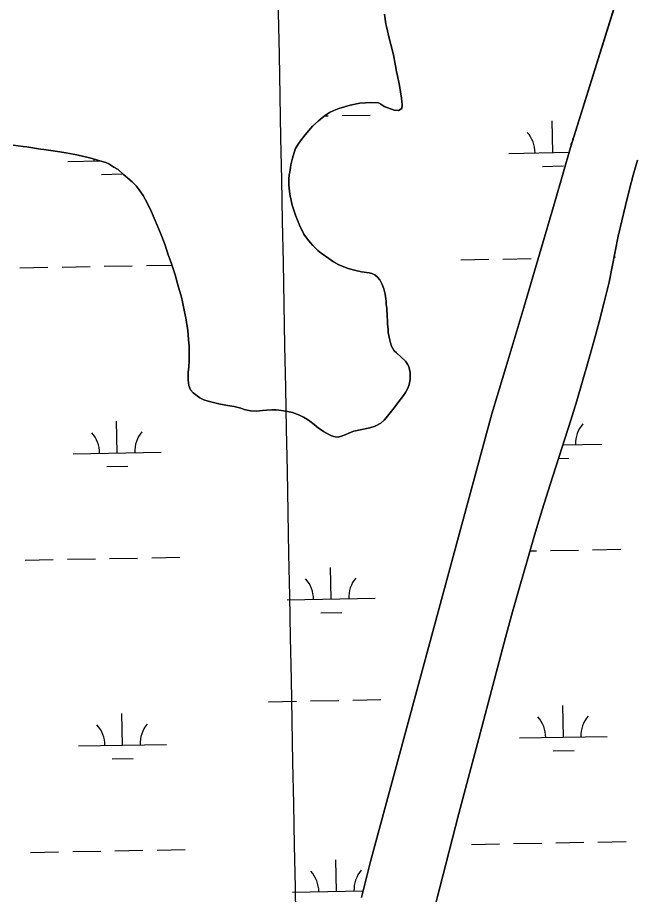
# Model space of a CAD drawing. Extents: x 3957609 to 3995875, y 234277 to 260273.
# Drawn here: x 3982514 to 3983220, y 256900 to 257898 of the extents above; entities that cross this region are included whole.
import ezdxf

# ---------------------------------------------------------------- set-up
doc = ezdxf.new("R2010")
doc.units = 0
for name, color, linetype in [('V-GRID-MAJR', 7, 'Continuous'), ('V-TOPO-SHOR', 7, 'Continuous'), ('V-WETL-SWMP', 7, 'Continuous')]:
    doc.layers.add(name, color=color, linetype=linetype)

msp = doc.modelspace()

# ---------------------------------------------------------------- linework, layer by layer
at = {"layer": 'V-GRID-MAJR'}
msp.add_spline([(3983152.998, 240103.582), (3983094.879, 243130.385), (3982978.522, 249190.173), (3982862.165, 255249.95), (3982803.928, 258282.928)], degree=3, dxfattribs=at)
at = {"layer": 'V-TOPO-SHOR'}
for points in [[(3982905.45, 256897.152), (3982915.942, 256937.848), (3983053.885, 257447.351), (3983072.297, 257507.871), (3983090.462, 257568.466), (3983108.384, 257629.131), (3983126.063, 257689.869), (3983143.495, 257750.678), (3983219.572, 257994.147)], [(3982931.63, 257902.2), (3982933.156, 257891.425), (3982934.122, 257888.29), (3982937.206, 257874.965), (3982939.14, 257867.91), (3982942.032, 257856.152)], [(3982942.032, 257856.152), (3982943.951, 257845.181), (3982944.721, 257841.655), (3982945.484, 257836.758), (3982946.257, 257833.819), (3982948.755, 257821.082), (3982951.248, 257806.587), (3982951.807, 257798.948), (3982951.596, 257794.837), (3982947.868, 257792.697), (3982942.779, 257793.109), (3982931.243, 257797.262), (3982927.728, 257799.82), (3982924.798, 257801.397), (3982915.598, 257801.626), (3982910.113, 257801.45), (3982903.652, 257800.887), (3982892.875, 257798.579), (3982886.211, 257796.84), (3982879.744, 257794.907), (3982874.056, 257792.578), (3982869.35, 257790.246), (3982865.817, 257788.105), (3982863.265, 257786.352), (3982858.946, 257782.844), (3982856.198, 257780.505), (3982849.91, 257774.654), (3982841.454, 257764.895), (3982836.34, 257758.26), (3982833.586, 257754.158), (3982830.631, 257749.273), (3982829.047, 257744.973), (3982827.065, 257738.323), (3982825.275, 257730.89), (3982824.872, 257727.562), (3982823.874, 257722.475), (3982823.473, 257719.346), (3982823.063, 257714.648), (3982823.037, 257707.601), (3982824.173, 257697.219), (3982826.868, 257684.876), (3982830.547, 257673.506), (3982835.007, 257662.135), (3982840.062, 257651.936), (3982844.346, 257646.046), (3982847.66, 257641.921), (3982850.39, 257638.974), (3982856.046, 257633.471), (3982859.755, 257630.131), (3982868.347, 257624.03), (3982873.817, 257620.485), (3982879.873, 257617.134), (3982890.625, 257612.983), (3982899.036, 257610.603), (3982905.686, 257609.012), (3982914.492, 257607.806), (3982917.427, 257607.011), (3982920.749, 257605.629), (3982923.675, 257603.073), (3982926.405, 257599.929), (3982929.324, 257594.633), (3982930.87, 257589.538), (3982932.414, 257583.461), (3982933.561, 257575.625), (3982933.743, 257572.297), (3982934.507, 257567.204), (3982934.671, 257558.394), (3982935.044, 257553.106), (3982935.029, 257549.386), (3982935.791, 257543.705), (3982935.974, 257539.79), (3982937.704, 257531.167), (3982938.476, 257528.229), (3982939.832, 257524.309), (3982942.947, 257519.205), (3982945.286, 257516.653), (3982955.628, 257507.216), (3982957.965, 257504.077), (3982959.325, 257501.134), (3982960.867, 257494.471), (3982960.836, 257486.445), (3982959.839, 257480.77), (3982958.649, 257477.252), (3982955.694, 257471.78), (3982953.33, 257468.46), (3982946.84, 257460.065), (3982942.904, 257454.402), (3982933.854, 257442.69), (3982931.3, 257440.152), (3982927.567, 257436.839), (3982921.095, 257433.533), (3982915.016, 257431.401), (3982896.795, 257427.553), (3982891.894, 257425.81), (3982887.188, 257423.674), (3982882.873, 257421.927), (3982878.955, 257420.963), (3982875.627, 257421.171), (3982871.521, 257422.558), (3982868.588, 257423.742), (3982862.336, 257427.289)], [(3982862.336, 257427.289), (3982859.602, 257429.06), (3982856.868, 257431.028), (3982851.793, 257435.159), (3982846.718, 257438.899), (3982843.984, 257440.865), (3982839.49, 257443.624), (3982834.997, 257445.989), (3982826.979, 257448.76), (3982819.348, 257450.353), (3982811.523, 257451.752), (3982808.391, 257451.961), (3982803.497, 257451.979), (3982797.623, 257451.609), (3982793.117, 257451.037), (3982786.066, 257450.476), (3982779.216, 257450.697), (3982772.172, 257452.291), (3982768.263, 257453.673), (3982760.831, 257455.854), (3982753.003, 257457.059), (3982743.416, 257458.857), (3982731.092, 257461.644), (3982726.203, 257463.227), (3982721.71, 257465.789), (3982717.024, 257469.134), (3982714.095, 257471.495), (3982711.171, 257474.833), (3982709.035, 257479.539), (3982708.275, 257485.808), (3982708.502, 257494.617), (3982709.112, 257500.88), (3982709.53, 257507.73), (3982709.594, 257524.763), (3982708.836, 257531.618), (3982707.896, 257542.585), (3982706.362, 257551.207), (3982706.178, 257554.341), (3982702.715, 257571.189), (3982701.75, 257574.718), (3982700.595, 257580.008), (3982696.73, 257594.313), (3982693.443, 257605.485), (3982688.217, 257621.363), (3982685.696, 257628.224), (3982682.017, 257639.204), (3982678.333, 257649.202), (3982676.781, 257652.927), (3982666.69, 257677.241), (3982662.027, 257686.852), (3982659.5, 257691.755), (3982656.97, 257696.072), (3982652.686, 257702.354), (3982649.178, 257706.869), (3982644.496, 257711.389), (3982634.543, 257719.649), (3982628.69, 257725.349), (3982623.805, 257728.304), (3982618.142, 257732.043), (3982614.624, 257733.428), (3982605.039, 257736.006), (3982599.172, 257737.987), (3982596.042, 257738.587), (3982581.764, 257742.163), (3982569.242, 257744.559), (3982562.197, 257745.759), (3982549.282, 257747.373), (3982544.001, 257748.37), (3982540.087, 257748.778), (3982524.629, 257751.182), (3982520.518, 257751.59), (3982509.168, 257753.197)], [(3983219.886, 257736.037), (3983215.026, 257718.887), (3983210.399, 257701.674), (3983206.006, 257684.399), (3983201.847, 257667.067), (3983197.923, 257649.677), (3983194.235, 257632.238), (3983190.784, 257614.752), (3983187.568, 257597.22), (3983181.92, 257574.614)], [(3983181.92, 257574.614), (3983176.067, 257552.059), (3983170.013, 257529.558), (3983163.754, 257507.114), (3983157.297, 257484.725), (3983150.639, 257462.396), (3983143.78, 257440.126), (3983120.308, 257366.971), (3983111.352, 257338.1), (3983102.597, 257309.168), (3983094.042, 257280.177), (3983085.691, 257251.126), (3983077.54, 257222.018), (3983069.591, 257192.852), (3983039.105, 257078.113), (3983016.573, 256992.537), (3982994.251, 256906.906), (3982972.141, 256821.22)]]:
    msp.add_lwpolyline(points, dxfattribs=at)
at = {"layer": 'V-WETL-SWMP'}
for p, q in [((3983219.572, 257994.146), (3983143.496, 257750.678)), ((3982933.156, 257891.426), (3982931.629, 257902.2)), ((3982934.123, 257888.29), (3982933.156, 257891.426)), ((3982937.207, 257874.966), (3982934.123, 257888.29)), ((3982939.139, 257867.91), (3982937.207, 257874.966)), ((3982942.032, 257856.153), (3982939.139, 257867.91)), ((3982943.95, 257845.182), (3982942.032, 257856.153)), ((3982944.72, 257841.655), (3982943.95, 257845.182)), ((3982945.485, 257836.758), (3982944.72, 257841.655)), ((3982946.257, 257833.818), (3982945.485, 257836.758)), ((3982948.756, 257821.083), (3982946.257, 257833.818)), ((3982951.247, 257806.586), (3982948.756, 257821.083)), ((3982886.212, 257796.84), (3982892.875, 257798.578)), ((3982892.875, 257798.578), (3982903.651, 257800.887)), ((3982903.651, 257800.887), (3982910.114, 257801.451)), ((3982910.114, 257801.451), (3982915.597, 257801.627)), ((3982915.597, 257801.627), (3982924.798, 257801.397)), ((3982924.798, 257801.397), (3982927.729, 257799.82)), ((3982927.729, 257799.82), (3982931.243, 257797.262)), ((3982951.807, 257798.948), (3982951.247, 257806.586)), ((3982951.596, 257794.837), (3982951.807, 257798.948)), ((3982863.266, 257786.352), (3982865.818, 257788.105)), ((3982865.818, 257788.105), (3982869.35, 257790.246)), ((3982869.35, 257790.246), (3982874.057, 257792.578)), ((3982874.057, 257792.578), (3982879.744, 257794.906)), ((3982879.744, 257794.906), (3982886.212, 257796.84)), ((3982931.243, 257797.262), (3982942.779, 257793.108)), ((3982942.779, 257793.108), (3982947.868, 257792.698)), ((3982947.868, 257792.698), (3982951.596, 257794.837)), ((3982849.91, 257774.654), (3982856.197, 257780.505)), ((3982856.197, 257780.505), (3982858.946, 257782.844)), ((3982858.946, 257782.844), (3982863.266, 257786.352)), ((3982863.368, 257786.422), (3982867.615, 257786.499)), ((3982883.612, 257786.79), (3982915.607, 257787.372)), ((3983123.261, 257744.71), (3983122.606, 257780.704)), ((3982841.455, 257764.896), (3982849.91, 257774.654)), ((3982833.585, 257754.157), (3982836.341, 257758.259)), ((3982836.341, 257758.259), (3982841.455, 257764.896)), ((3982509.168, 257753.198), (3982520.518, 257751.589)), ((3982520.518, 257751.589), (3982524.628, 257751.183)), ((3982524.628, 257751.183), (3982540.086, 257748.777)), ((3982540.086, 257748.777), (3982544, 257748.371)), ((3982544, 257748.371), (3982549.282, 257747.372)), ((3982829.048, 257744.972), (3982830.63, 257749.274)), ((3982830.63, 257749.274), (3982833.585, 257754.157)), ((3983143.496, 257750.678), (3983126.063, 257689.869)), ((3982549.282, 257747.372), (3982562.198, 257745.758)), ((3982562.198, 257745.758), (3982569.242, 257744.558)), ((3982569.242, 257744.558), (3982581.763, 257742.162)), ((3982581.763, 257742.162), (3982596.042, 257738.586)), ((3982596.042, 257738.586), (3982599.172, 257737.987)), ((3982599.172, 257737.987), (3982605.039, 257736.007)), ((3982825.276, 257730.89), (3982827.065, 257738.323)), ((3982827.065, 257738.323), (3982829.048, 257744.972)), ((3983073.269, 257743.801), (3983141.882, 257745.049)), ((3982571.444, 257734.676), (3982607.544, 257735.333)), ((3982605.039, 257736.007), (3982614.623, 257733.427)), ((3982614.623, 257733.427), (3982618.142, 257732.043)), ((3982618.142, 257732.043), (3982623.806, 257728.303)), ((3982623.806, 257728.303), (3982628.689, 257725.348)), ((3982824.872, 257727.563), (3982825.276, 257730.89)), ((3983111.543, 257729.063), (3983135.539, 257729.5)), ((3983215.026, 257718.888), (3983219.885, 257736.038)), ((3982609.718, 257719.939), (3982633.714, 257720.375)), ((3982628.689, 257725.348), (3982634.542, 257719.649)), ((3982634.542, 257719.649), (3982644.496, 257711.389)), ((3982823.063, 257714.648), (3982823.472, 257719.345)), ((3982823.472, 257719.345), (3982823.875, 257722.476)), ((3982823.875, 257722.476), (3982824.872, 257727.563)), ((3983210.399, 257701.674), (3983215.026, 257718.888)), ((3982644.496, 257711.389), (3982649.178, 257706.869)), ((3982823.037, 257707.6), (3982823.063, 257714.648)), ((3982649.178, 257706.869), (3982652.686, 257702.353)), ((3982652.686, 257702.353), (3982656.97, 257696.072)), ((3982824.173, 257697.219), (3982823.037, 257707.6)), ((3983206.006, 257684.399), (3983210.399, 257701.674)), ((3982656.97, 257696.072), (3982659.499, 257691.756)), ((3982659.499, 257691.756), (3982662.027, 257686.852)), ((3982826.869, 257684.875), (3982824.173, 257697.219)), ((3983126.063, 257689.869), (3983108.385, 257629.131)), ((3982662.027, 257686.852), (3982666.69, 257677.241)), ((3982830.547, 257673.506), (3982826.869, 257684.875)), ((3983201.847, 257667.066), (3983206.006, 257684.399)), ((3982666.69, 257677.241), (3982676.781, 257652.927)), ((3982835.008, 257662.134), (3982830.547, 257673.506)), ((3982840.061, 257651.935), (3982835.008, 257662.134)), ((3983197.923, 257649.678), (3983201.847, 257667.066)), ((3982676.781, 257652.927), (3982678.334, 257649.201)), ((3982678.334, 257649.201), (3982682.017, 257639.203)), ((3982844.346, 257646.045), (3982840.061, 257651.935)), ((3983194.235, 257632.239), (3983197.923, 257649.678)), ((3982682.017, 257639.203), (3982685.696, 257628.225)), ((3982847.659, 257641.922), (3982844.346, 257646.045)), ((3982850.39, 257638.975), (3982847.659, 257641.922)), ((3982856.047, 257633.472), (3982850.39, 257638.975)), ((3982685.696, 257628.225), (3982688.216, 257621.364)), ((3982859.755, 257630.13), (3982856.047, 257633.472)), ((3982868.347, 257624.029), (3982859.755, 257630.13)), ((3983108.385, 257629.131), (3983090.462, 257568.465)), ((3983190.783, 257614.752), (3983194.235, 257632.239)), ((3982688.216, 257621.364), (3982693.444, 257605.486)), ((3982873.816, 257620.485), (3982868.347, 257624.029)), ((3982879.873, 257617.134), (3982873.816, 257620.485)), ((3983018.617, 257622.716), (3983050.612, 257623.298)), ((3983066.609, 257623.589), (3983098.604, 257624.171)), ((3983192.981, 257625.887), (3983194.588, 257625.916)), ((3982516.792, 257613.592), (3982548.787, 257614.173)), ((3982564.784, 257614.464), (3982596.779, 257615.046)), ((3982612.776, 257615.337), (3982644.771, 257615.919)), ((3982660.768, 257616.21), (3982689.74, 257616.736)), ((3982890.625, 257612.983), (3982879.873, 257617.134)), ((3982899.035, 257610.603), (3982890.625, 257612.983)), ((3982905.686, 257609.012), (3982899.035, 257610.603)), ((3982914.492, 257607.805), (3982905.686, 257609.012)), ((3983187.569, 257597.219), (3983190.783, 257614.752)), ((3982693.444, 257605.486), (3982696.731, 257594.314)), ((3982917.426, 257607.011), (3982914.492, 257607.805)), ((3982920.749, 257605.628), (3982917.426, 257607.011)), ((3982923.676, 257603.073), (3982920.749, 257605.628)), ((3982926.406, 257599.93), (3982923.676, 257603.073)), ((3982929.323, 257594.633), (3982926.406, 257599.93)), ((3982696.731, 257594.314), (3982700.594, 257580.008)), ((3982930.87, 257589.537), (3982929.323, 257594.633)), ((3982932.414, 257583.462), (3982930.87, 257589.537)), ((3983181.919, 257574.613), (3983187.569, 257597.219)), ((3982700.594, 257580.008), (3982701.749, 257574.718)), ((3982933.56, 257575.626), (3982932.414, 257583.462)), ((3982701.749, 257574.718), (3982702.715, 257571.19)), ((3982702.715, 257571.19), (3982706.177, 257554.34)), ((3982933.744, 257572.298), (3982933.56, 257575.626)), ((3982934.508, 257567.204), (3982933.744, 257572.298)), ((3983090.462, 257568.465), (3983072.296, 257507.871)), ((3983176.067, 257552.059), (3983181.919, 257574.613)), ((3982934.671, 257558.393), (3982934.508, 257567.204)), ((3982935.044, 257553.106), (3982934.671, 257558.393)), ((3982706.177, 257554.34), (3982706.362, 257551.207)), ((3982706.362, 257551.207), (3982707.896, 257542.586)), ((3982935.03, 257549.386), (3982935.044, 257553.106)), ((3982935.792, 257543.706), (3982935.03, 257549.386)), ((3983170.012, 257529.558), (3983176.067, 257552.059)), ((3982707.896, 257542.586), (3982708.835, 257531.619)), ((3982935.973, 257539.789), (3982935.792, 257543.706)), ((3982937.704, 257531.168), (3982935.973, 257539.789)), ((3982708.835, 257531.619), (3982709.593, 257524.764)), ((3982938.476, 257528.229), (3982937.704, 257531.168)), ((3983163.755, 257507.113), (3983170.012, 257529.558)), ((3982709.593, 257524.764), (3982709.53, 257507.731)), ((3982939.832, 257524.308), (3982938.476, 257528.229)), ((3982942.946, 257519.206), (3982939.832, 257524.308)), ((3982945.286, 257516.653), (3982942.946, 257519.206)), ((3982955.628, 257507.217), (3982945.286, 257516.653)), ((3982709.113, 257500.88), (3982708.503, 257494.617)), ((3982709.53, 257507.731), (3982709.113, 257500.88)), ((3982957.966, 257504.076), (3982955.628, 257507.217)), ((3982959.325, 257501.134), (3982957.966, 257504.076)), ((3982960.867, 257494.472), (3982959.325, 257501.134)), ((3983072.296, 257507.871), (3983053.886, 257447.351)), ((3983157.297, 257484.725), (3983163.755, 257507.113)), ((3982708.503, 257494.617), (3982708.275, 257485.808)), ((3982960.837, 257486.445), (3982960.867, 257494.472)), ((3982708.275, 257485.808), (3982709.035, 257479.54)), ((3982709.035, 257479.54), (3982711.171, 257474.833)), ((3982958.65, 257477.251), (3982959.838, 257480.771)), ((3982959.838, 257480.771), (3982960.837, 257486.445)), ((3983150.639, 257462.395), (3983157.297, 257484.725)), ((3982711.171, 257474.833), (3982714.095, 257471.494)), ((3982714.095, 257471.494), (3982717.023, 257469.134)), ((3982717.023, 257469.134), (3982721.71, 257465.789)), ((3982953.331, 257468.46), (3982955.693, 257471.78)), ((3982955.693, 257471.78), (3982958.65, 257477.251)), ((3982721.71, 257465.789), (3982726.204, 257463.227)), ((3982726.204, 257463.227), (3982731.092, 257461.643)), ((3982731.092, 257461.643), (3982743.416, 257458.856)), ((3982743.416, 257458.856), (3982753.003, 257457.059)), ((3982942.903, 257454.402), (3982946.84, 257460.065)), ((3982946.84, 257460.065), (3982953.331, 257468.46)), ((3983143.78, 257440.126), (3983150.639, 257462.395)), ((3982753.003, 257457.059), (3982760.83, 257455.855)), ((3982760.83, 257455.855), (3982768.262, 257453.674)), ((3982768.262, 257453.674), (3982772.172, 257452.29)), ((3982772.172, 257452.29), (3982779.215, 257450.697)), ((3982779.215, 257450.697), (3982786.066, 257450.476)), ((3982786.066, 257450.476), (3982793.117, 257451.038)), ((3982793.117, 257451.038), (3982797.622, 257451.609)), ((3982797.622, 257451.609), (3982803.497, 257451.979)), ((3982803.497, 257451.979), (3982808.391, 257451.961)), ((3982808.391, 257451.961), (3982811.523, 257451.753)), ((3982811.523, 257451.753), (3982819.349, 257450.354)), ((3982819.349, 257450.354), (3982826.979, 257448.76)), ((3982826.979, 257448.76), (3982834.996, 257445.989)), ((3982933.854, 257442.689), (3982942.903, 257454.402)), ((3982627.484, 257402.965), (3982626.829, 257438.959)), ((3982834.996, 257445.989), (3982839.49, 257443.623)), ((3982839.49, 257443.623), (3982843.983, 257440.866)), ((3982843.983, 257440.866), (3982846.717, 257438.898)), ((3982846.717, 257438.898), (3982851.793, 257435.159)), ((3983053.886, 257447.351), (3982915.943, 256937.848)), ((3982927.567, 257436.838), (3982931.3, 257440.153)), ((3982931.3, 257440.153), (3982933.854, 257442.689)), ((3983120.307, 257366.971), (3983143.78, 257440.126)), ((3982851.793, 257435.159), (3982856.868, 257431.029)), ((3982856.868, 257431.029), (3982859.602, 257429.061)), ((3982859.602, 257429.061), (3982862.336, 257427.289)), ((3982896.795, 257427.554), (3982915.017, 257431.402)), ((3982915.017, 257431.402), (3982921.094, 257433.534)), ((3982921.094, 257433.534), (3982927.567, 257436.838)), ((3982862.336, 257427.289), (3982868.588, 257423.742)), ((3982868.588, 257423.742), (3982871.521, 257422.557)), ((3982871.521, 257422.557), (3982875.627, 257421.171)), ((3982875.627, 257421.171), (3982878.955, 257420.963)), ((3982878.955, 257420.963), (3982882.874, 257421.927)), ((3982882.874, 257421.927), (3982887.188, 257423.674)), ((3982887.188, 257423.674), (3982891.894, 257425.81)), ((3982891.894, 257425.81), (3982896.795, 257427.554)), ((3983134.816, 257412.19), (3983179.3, 257412.999)), ((3982577.492, 257402.056), (3982677.475, 257403.874)), ((3983129.835, 257396.666), (3983141.587, 257396.88)), ((3982615.766, 257387.319), (3982639.762, 257387.755)), ((3983111.351, 257338.1), (3983120.307, 257366.971)), ((3983102.596, 257309.168), (3983111.351, 257338.1)), ((3983094.042, 257280.176), (3983102.596, 257309.168)), ((3983097.359, 257291.418), (3983104.652, 257291.551)), ((3983120.649, 257291.842), (3983152.644, 257292.423)), ((3983168.641, 257292.714), (3983200.636, 257293.296)), ((3982522.84, 257280.972), (3982554.835, 257281.553)), ((3982570.832, 257281.844), (3982602.827, 257282.426)), ((3982618.824, 257282.717), (3982650.819, 257283.299)), ((3982666.816, 257283.59), (3982698.811, 257284.171)), ((3983085.69, 257251.125), (3983094.042, 257280.176)), ((3982871.021, 257236.552), (3982870.367, 257272.546)), ((3983077.54, 257222.017), (3983085.69, 257251.125)), ((3982821.03, 257235.643), (3982921.013, 257237.461)), ((3982859.304, 257220.906), (3982883.3, 257221.342)), ((3983069.592, 257192.853), (3983077.54, 257222.017)), ((3983039.105, 257078.114), (3983069.592, 257192.853)), ((3982799.724, 257119.805), (3982831.719, 257120.387)), ((3982847.716, 257120.677), (3982879.711, 257121.259)), ((3982895.708, 257121.55), (3982927.703, 257122.132)), ((3983135.357, 257079.47), (3983134.702, 257115.464)), ((3982633.532, 257070.345), (3982632.877, 257106.339)), ((3983085.365, 257078.561), (3983185.348, 257080.379)), ((3982583.54, 257069.436), (3982683.523, 257071.254)), ((3983016.572, 256992.537), (3983039.105, 257078.114)), ((3983123.639, 257063.823), (3983147.635, 257064.26)), ((3982621.814, 257054.699), (3982645.81, 257055.135)), ((3982994.251, 256906.906), (3983016.572, 256992.537)), ((3983126.697, 256959.222), (3983158.692, 256959.803)), ((3983174.689, 256960.094), (3983206.684, 256960.676)), ((3982576.88, 256949.224), (3982608.875, 256949.806)), ((3982624.872, 256950.097), (3982656.867, 256950.679)), ((3982672.864, 256950.97), (3982704.859, 256951.551)), ((3983030.713, 256957.476), (3983062.708, 256958.058)), ((3983078.705, 256958.349), (3983110.7, 256958.931)), ((3982528.888, 256948.352), (3982560.883, 256948.933)), ((3982877.069, 256903.932), (3982876.415, 256939.926)), ((3982915.943, 256937.848), (3982905.451, 256897.151)), ((3982827.078, 256903.023), (3982907.341, 256904.483)), ((3982972.141, 256821.22), (3982994.251, 256906.906))]:
    msp.add_line(p, q, dxfattribs=at)
for centre, start, end in [((3983068.018, 257744.18), 0.269879, 41.813537), ((3983178.486, 257746.189), 152.887943, 172.407331), ((3982566.193, 257735.056), 0.269879, 3.560928), ((3983184.534, 257413.569), 140.269876, 181.813534), ((3982572.241, 257402.436), 0.269879, 41.813537), ((3982682.709, 257404.444), 140.269876, 181.813534), ((3982815.779, 257236.023), 0.269879, 41.813537), ((3982926.246, 257238.031), 140.269876, 181.813534), ((3983080.114, 257078.94), 0.269879, 41.813537), ((3983190.582, 257080.949), 140.269876, 181.813534), ((3982578.289, 257069.816), 0.269879, 41.813537), ((3982688.757, 257071.824), 140.269876, 181.813534), ((3982821.827, 256903.403), 0.269879, 41.813537), ((3982932.294, 256905.411), 140.269876, 181.813534)]:
    msp.add_arc(centre, 35.246, start, end, dxfattribs=at)

doc.saveas('drawing.dxf')
